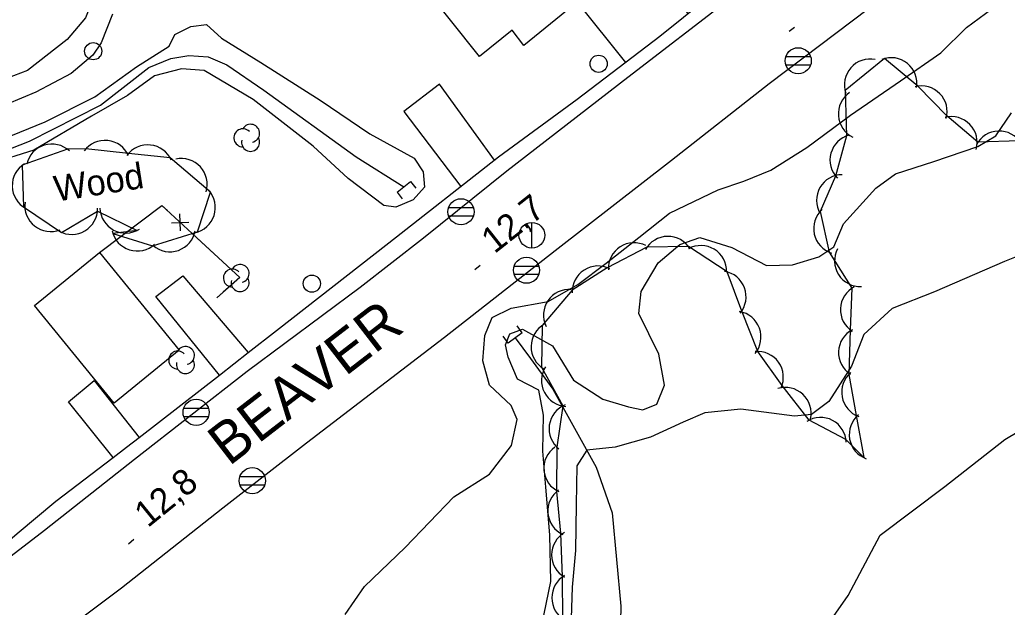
# Model space of a CAD drawing. Extents: x 646142 to 649934, y 5874075 to 5876351.
# Drawn here: x 647455.1 to 647570.1, y 5874896.7 to 5874965.2 of the extents above; entities that cross this region are included whole.
import ezdxf

# ---------------------------------------------------------------- set-up
doc = ezdxf.new("R2010")
doc.units = 0
for name, color, linetype in [('Niveau 1', 7, 'Continuous'), ('Niveau 15', 7, 'Continuous'), ('Niveau 19', 7, 'Continuous'), ('Niveau 2', 7, 'Continuous'), ('Niveau 21', 7, 'Continuous'), ('Niveau 22', 7, 'Continuous'), ('Niveau 26', 7, 'Continuous'), ('Niveau 3', 7, 'Continuous'), ('Niveau 31', 7, 'Continuous'), ('Niveau 36', 7, 'Continuous'), ('Niveau 37', 7, 'Continuous'), ('Niveau 4', 7, 'Continuous'), ('Niveau 44', 7, 'Continuous')]:
    doc.layers.add(name, color=color, linetype=linetype)

msp = doc.modelspace()

# ---------------------------------------------------------------- linework, layer by layer
at = {"layer": 'Niveau 1'}
for points in [[(647525.97, 5874920.1), (647527.65, 5874919.74), (647529.28, 5874920.42), (647530.17, 5874922.61), (647529.5, 5874926.22), (647527.19, 5874930.95), (647527.45, 5874933.54), (647529.45, 5874936.88), (647531.98, 5874939), (647534.3, 5874939.81), (647538, 5874938.66), (647542.03, 5874936.55), (647545.08, 5874936.62), (647548.15, 5874937.56), (647549.9, 5874938.73), (647551.03, 5874941.4), (647554.76, 5874945.56), (647557.05, 5874947.24), (647561.53, 5874948.68), (647566.63, 5874950.4), (647568.73, 5874951.66), (647570.56, 5874954.35)], [(647515.88, 5874894.66), (647516.94, 5874899.73), (647516.84, 5874905.2), (647516.38, 5874910.75), (647516.01, 5874914.91), (647516.1, 5874919.12), (647515.56, 5874922.04), (647513.08, 5874923.31), (647511.99, 5874925.89), (647511.67, 5874927.31), (647512.18, 5874928.59), (647513.65, 5874929.14), (647517.14, 5874927.21), (647519.6, 5874923.2), (647523, 5874920.97), (647525.97, 5874920.1)]]:
    msp.add_lwpolyline(points, dxfattribs=at)
at = {"layer": 'Niveau 19'}
for points in [[(647532.94, 5874965.92), (647527.26, 5874972.71), (647520.02, 5874967.23), (647525.64, 5874960.2)], [(647510.4, 5874948.83), (647504, 5874957.68), (647499.82, 5874954.49), (647506.48, 5874945.77)], [(647478.36, 5874923.79), (647470.98, 5874932.95), (647474.12, 5874935.35), (647481.7, 5874926.4)], [(647466.02, 5874914.2), (647460.79, 5874920.67), (647463.8, 5874923.17), (647469.02, 5874916.51)]]:
    msp.add_lwpolyline(points, dxfattribs=at)
at = {"layer": 'Niveau 2'}
for points in [[(647483.3, 5875029.39), (647482.04, 5875026.89), (647480.4, 5875025.29), (647480.55, 5875021.6), (647478.57, 5875013.7), (647475.9, 5875006.84), (647474.75, 5875004.93), (647472.06, 5875002.17), (647471.55, 5875000.39), (647471.44, 5874996.96), (647471.3, 5874992.6), (647469.25, 5874985.91), (647466.03, 5874975.86), (647464, 5874968.42), (647462.79, 5874965.4), (647460.66, 5874962.87), (647456.01, 5874959.28), (647450.29, 5874957.09)], [(647493, 5874895.91), (647495.25, 5874899.16), (647499.99, 5874903.71), (647505.64, 5874909.62), (647509.82, 5874912.25), (647512.35, 5874915.58), (647513.03, 5874918.62), (647512.33, 5874920.24), (647509.8, 5874922.61), (647509.04, 5874925.44), (647509.26, 5874928.38), (647510.1, 5874930.49), (647512.33, 5874931.59), (647516.64, 5874932.36), (647520.07, 5874934.33), (647523.38, 5874936.81), (647527.17, 5874939.8), (647530.74, 5874942.66), (647536.43, 5874945.37), (647536.43, 5874945.37), (647539.43, 5874946.37), (647542.57, 5874947.67), (647546.76, 5874950.3), (647551.81, 5874954.05), (647557.66, 5874958.06), (647562.36, 5874961.32), (647565.32, 5874964.29), (647569.03, 5874966.98)], [(647465.94, 5874965.82), (647464.59, 5874962.49), (647463.63, 5874961.06), (647461.11, 5874958.9), (647457, 5874956.75), (647451.96, 5874954.63)], [(647451.29, 5874950.52), (647458.08, 5874953.29), (647463.87, 5874956.18), (647468.72, 5874959.69), (647472.51, 5874962.1), (647473.19, 5874963.44), (647475.03, 5874964.38), (647476.87, 5874964.62), (647478.62, 5874963.05), (647483.19, 5874960.19), (647490.08, 5874955.81), (647495.87, 5874951.9), (647501.02, 5874949.04), (647502.07, 5874947.45), (647502.25, 5874945.67), (647500.93, 5874944.22)], [(647500.93, 5874944.22), (647498.92, 5874943.33), (647497.49, 5874943.53), (647493.36, 5874946.67), (647489.28, 5874950.46), (647482.28, 5874955.87), (647476.61, 5874959.27), (647473.95, 5874959.47), (647470.82, 5874958.64), (647467.66, 5874956.35), (647463.46, 5874953.96), (647456.78, 5874949.98), (647451.79, 5874948.44)], [(647576.14, 5874939.58), (647569.77, 5874937.03), (647561.62, 5874933.48), (647556.66, 5874931.53), (647553.38, 5874928.52), (647551.95, 5874924.81), (647549.32, 5874920.7), (647547.3, 5874919.21), (647545.32, 5874919.02), (647539.07, 5874919.8), (647534.89, 5874919.39), (647532.35, 5874918.32), (647528.54, 5874916.54), (647524.43, 5874915.38), (647521.13, 5874915.03), (647519.97, 5874913.22), (647519.91, 5874908.72), (647519.82, 5874903.34), (647519.44, 5874899.09), (647519.29, 5874894.29)], [(647516.73, 5874869.78), (647519.92, 5874874.19), (647522.53, 5874879.72), (647523.64, 5874883.7), (647524.85, 5874886.46), (647526.34, 5874884.62), (647530.34, 5874883.55), (647535.57, 5874885.3), (647540.88, 5874889.68), (647547.86, 5874892.83), (647551.55, 5874898.11), (647555.29, 5874905.15), (647562.82, 5874910.81), (647569.78, 5874916.3), (647581.87, 5874923.46), (647587.37, 5874925.99), (647597.17, 5874928.01), (647609.62, 5874931.58), (647612.46, 5874932.66)]]:
    msp.add_lwpolyline(points, dxfattribs=at)
at = {"layer": 'Niveau 21'}
for points in [[(647456.75, 5874891.35), (647466.97, 5874898.99), (647478.77, 5874908.31), (647488.52, 5874915.9), (647504.57, 5874928.19), (647517.46, 5874938.31), (647531, 5874948.83), (647542.36, 5874957.75), (647557.87, 5874969.51), (647566.53, 5874976.18), (647575.39, 5874983.21), (647592.37, 5874996.39), (647603.63, 5875005.05), (647613.25, 5875012.5), (647619.08, 5875017.02), (647625.03, 5875020.51), (647632.6, 5875025.2), (647639.04, 5875028.39), (647643.96, 5875030.96)], [(647570.85, 5874992.99), (647561.65, 5874985.93), (647547.76, 5874975.61), (647537.83, 5874967.66), (647525.91, 5874958.46), (647511.83, 5874947.54), (647502.11, 5874939.72), (647494.75, 5874933.99), (647481.6, 5874924.2), (647468.49, 5874913.94), (647457.99, 5874905.69), (647447.03, 5874897.27)]]:
    msp.add_lwpolyline(points, dxfattribs=at)
at = {"layer": 'Niveau 22'}
msp.add_lwpolyline([(647435.01, 5874890.4), (647446.08, 5874898.95), (647451.17, 5874902.5), (647453.07, 5874903.83), (647454.84, 5874905.32), (647459.31, 5874909.1), (647466.02, 5874914.2), (647467.56, 5874915.38), (647469.02, 5874916.51), (647478.36, 5874923.79), (647481.7, 5874926.4), (647485, 5874928.97), (647498.1, 5874939.21), (647510.87, 5874949.2), (647520, 5874955.91), (647529.65, 5874963.26), (647540.44, 5874972), (647545.63, 5874975.89), (647548.47, 5874978.02), (647556.13, 5874984.23), (647567.62, 5874992.92), (647572.26, 5874996.63)], dxfattribs=at)
at = {"layer": 'Niveau 26'}
for p, q in [((647499.04, 5874945.1), (647500.63, 5874946.35)), ((647500.63, 5874946.35), (647501.25, 5874945.57)), ((647499.04, 5874945.1), (647499.66, 5874944.32)), ((647513.61, 5874928.71), (647513.01, 5874929.52)), ((647511.98, 5874927.52), (647511.39, 5874928.32)), ((647513.61, 5874928.71), (647511.98, 5874927.52))]:
    msp.add_line(p, q, dxfattribs=at)
at = {"layer": 'Niveau 3'}
for p, q in [((647544.69, 5874963.83), (647545.32, 5874964.31)), ((647508.1, 5874936.1), (647508.73, 5874936.59)), ((647467.77, 5874904.15), (647468.39, 5874904.66))]:
    msp.add_line(p, q, dxfattribs=at)
at = {"layer": 'Niveau 31'}
for points in [[(647502.04, 5874969.19), (647507.34, 5874973.32), (647505.84, 5874975.27), (647509.38, 5874977.98), (647510.91, 5874976.06), (647520.8, 5874983.75), (647519.32, 5874985.63), (647522.85, 5874988.42), (647524.36, 5874986.52), (647529.67, 5874990.6), (647536.03, 5874982.16), (647532.29, 5874979.23), (647533.56, 5874977.45), (647527.26, 5874972.71), (647526.02, 5874974.38), (647518.74, 5874968.81), (647520.02, 5874967.23), (647513.8, 5874962.16), (647512.43, 5874963.95), (647508.64, 5874960.88), (647502.04, 5874969.19), (647502.04, 5874969.19)], [(647466.11, 5874920.51), (647456.83, 5874931.88), (647464.41, 5874938.07), (647473.69, 5874926.7), (647466.11, 5874920.51)]]:
    msp.add_lwpolyline(points, dxfattribs=at)
at = {"layer": 'Niveau 36'}
for p, q in [((647547.18, 5874960.85), (647544.3, 5874960.85)), ((647544.3, 5874959.93), (647547.18, 5874959.93)), ((647507.93, 5874943.26), (647505.05, 5874943.26)), ((647505.05, 5874942.34), (647507.93, 5874942.34)), ((647514.75, 5874938.56), (647514.75, 5874941.56)), ((647515.55, 5874936.45), (647512.67, 5874936.45)), ((647512.67, 5874935.53), (647515.55, 5874935.53)), ((647477.09, 5874919.9), (647474.21, 5874919.9)), ((647474.21, 5874918.98), (647477.09, 5874918.98)), ((647483.64, 5874911.94), (647480.76, 5874911.94)), ((647480.76, 5874911.02), (647483.64, 5874911.02))]:
    msp.add_line(p, q, dxfattribs=at)
for centre, radius in [((647463.68, 5874961.51), 1), ((647545.74, 5874960.4), 1.52), ((647522.51, 5874960.05), 1), ((647506.49, 5874942.81), 1.52), ((647514.74, 5874940.07), 1.5), ((647514.11, 5874936), 1.52), ((647489.13, 5874934.44), 1), ((647475.65, 5874919.45), 1.52), ((647482.2, 5874911.49), 1.52)]:
    msp.add_circle(centre, radius, dxfattribs=at)
at = {"layer": 'Niveau 37'}
for points in [[(647464.41, 5874938.07), (647471.68, 5874943.55), (647480.73, 5874935.15), (647478.06, 5874932.8)], [(647464.41, 5874938.07), (647471.68, 5874943.55), (647480.73, 5874935.15), (647478.06, 5874932.8)], [(647464.41, 5874938.07), (647471.68, 5874943.55), (647480.73, 5874935.15), (647478.06, 5874932.8)], [(647464.41, 5874938.07), (647471.68, 5874943.55), (647472.34, 5874942.94)], [(647473.84, 5874940.58), (647473.77, 5874942.58)], [(647472.81, 5874941.54), (647474.81, 5874941.61)], [(647475.27, 5874940.22), (647480.73, 5874935.15), (647478.81, 5874933.46)], [(647478.81, 5874933.46), (647478.06, 5874932.8)]]:
    msp.add_lwpolyline(points, dxfattribs=at)
at = {"layer": 'Niveau 4'}
for points in [[(647360.85, 5874952.99), (647368.62, 5874951.08), (647376.43, 5874949.06), (647385.19, 5874945.74), (647390.59, 5874944.42), (647394.47, 5874944.22), (647400.06, 5874944.42), (647404.58, 5874944.87), (647412.57, 5874945.66), (647420.26, 5874946.07), (647427.94, 5874946.48), (647436.64, 5874947.22), (647448.11, 5874948.47), (647451.88, 5874949.31), (647456.28, 5874951.03), (647464.51, 5874955.21), (647470.14, 5874959.61), (647472.73, 5874960.68), (647474.8, 5874961), (647477.04, 5874960.87), (647479.25, 5874959.93), (647483.53, 5874956.98), (647494.29, 5874949.2), (647499.83, 5874945.72)], [(647512.8, 5874928.12), (647514.57, 5874925.73), (647517.18, 5874922.14), (647522.23, 5874913.06), (647524.07, 5874907.75), (647525.09, 5874896.86), (647524.69, 5874879.14), (647522.24, 5874868.71), (647523.12, 5874864.7), (647525.64, 5874858.61), (647527.52, 5874854.11), (647527.34, 5874850.21), (647525.33, 5874843.44), (647523.65, 5874836.81), (647523.96, 5874831.55), (647525.11, 5874824.75)]]:
    msp.add_lwpolyline(points, dxfattribs=at)
at = {"layer": 'Niveau 44'}
for points in [[(647571.5, 5874951.06), (647566.65, 5874950.9), (647563.04, 5874953.97), (647559.65, 5874957.44), (647555.78, 5874960.65), (647551.2, 5874956.94), (647551.37, 5874951.64), (647550.1, 5874946.96), (647548.3, 5874942.85), (647549.34, 5874938.11), (647552, 5874933.91), (647551.78, 5874929.06), (647551.64, 5874923.87), (647552.49, 5874919.09), (647553.37, 5874914.17), (647551.3, 5874916.29), (647547, 5874918.55), (647543.86, 5874922.59), (647541.04, 5874926.54), (647539.17, 5874931.25), (647537.48, 5874935.8), (647532.98, 5874938.76), (647528.13, 5874938.67), (647523.52, 5874936.29), (647519.44, 5874933.67), (647515.92, 5874929.55), (647515.86, 5874924.7), (647518.34, 5874920.19), (647517.65, 5874915.39), (647517.61, 5874910.21), (647518.06, 5874905.38), (647518.28, 5874900.27), (647518.3, 5874895.41)], [(647460.67, 5874950.1), (647455.41, 5874948.23), (647455.55, 5874943.38), (647460, 5874940.41), (647464.17, 5874942.9), (647468.78, 5874940.63), (647465.96, 5874940.28), (647470.59, 5874938.83), (647475.82, 5874940.46), (647477.32, 5874945.08), (647472.62, 5874949.1), (647467.8, 5874949.61), (647462.83, 5874950.14), (647460.67, 5874950.1)]]:
    msp.add_lwpolyline(points, dxfattribs=at)
for centre, radius, start, end in [((647554.12, 5874957.6), 3, 78.6588, 198.6368), ((647556.56, 5874957.76), 3, 350.9943, 110.9722), ((647560.08, 5874954.47), 3, 344.2669, 104.2449), ((647553.41, 5874954.21), 3, 124.371, 244.349), ((647563.57, 5874950.89), 3, 344.2669, 104.2449), ((647481.1, 5874951.42), 1.05, 44.1154, 269.804), ((647482, 5874951.95), 1.05, 282.2692, 149.7263), ((647569.13, 5874949.22), 3, 31.8748, 151.8527), ((647465.05, 5874948.13), 3, 23.9759, 143.9539), ((647482, 5874950.9), 1.05, 166.9369, 29.6212), ((647552.44, 5874948.84), 3, 104.7789, 224.7568), ((647458.86, 5874947.7), 3, 47.0844, 167.0623), ((647470.03, 5874947.6), 3, 23.9759, 143.9539), ((647473.95, 5874946.01), 3, 342.8806, 102.8586), ((647457.25, 5874945.85), 3, 121.6315, 241.6095), ((647550.87, 5874944.13), 3, 89.9635, 209.9414), ((647474.89, 5874943.31), 3, 282.0011, 41.9791), ((647458.71, 5874943.51), 3, 171.6853, 291.6632), ((647461.18, 5874943.17), 3, 240.8555, 0.8334), ((647467.46, 5874943.33), 3, 181.975, 301.9529), ((647550.54, 5874940.86), 3, 132.3411, 252.319), ((647468.8, 5874941.24), 3, 192.6263, 312.6043), ((647472.6, 5874941.15), 3, 229.3081, 349.286), ((647530.58, 5874936.95), 3, 31.0266, 151.0045), ((647526.64, 5874936.2), 3, 62.7379, 182.7158), ((647534.41, 5874935.88), 3, 358.7842, 118.7621), ((647552.98, 5874937.09), 3, 152.1081, 272.0861), ((647479.88, 5874935.09), 1.05, 44.1154, 269.804), ((647480.78, 5874935.62), 1.05, 282.2692, 149.7263), ((647522.43, 5874933.5), 3, 62.7379, 182.7158), ((647480.78, 5874934.57), 1.05, 166.9369, 29.6212), ((647536.67, 5874932.91), 3, 320.3806, 80.3586), ((647519.09, 5874930.77), 3, 85.8617, 205.8396), ((647553.65, 5874931.41), 3, 117.4436, 237.4215), ((647538.41, 5874928.22), 3, 320.3806, 80.3586), ((647517.65, 5874927.1), 3, 119.193, 239.171), ((647553.43, 5874926.41), 3, 117.4436, 237.4215), ((647474.41, 5874926.07), 1.05, 282.2692, 149.7263), ((647473.51, 5874925.54), 1.05, 44.1154, 269.804), ((647541.01, 5874923.54), 3, 335.5422, 95.5202), ((647474.41, 5874925.02), 1.05, 166.9369, 29.6212), ((647518.86, 5874923.14), 3, 147.1345, 267.1124), ((647553.8, 5874921.79), 3, 130.1328, 250.1107), ((647544.25, 5874919.35), 3, 347.4171, 107.3951), ((647519.74, 5874917.54), 3, 111.8197, 231.7976), ((647548.33, 5874915.86), 3, 2.2123, 122.1902), ((647554.68, 5874916.87), 3, 130.1328, 250.1107), ((647519.13, 5874912.94), 3, 125.2891, 245.267), ((647519.59, 5874907.96), 3, 125.2891, 245.267), ((647520.04, 5874902.85), 3, 120.1982, 240.1762), ((647520.06, 5874897.85), 3, 120.1982, 240.1762)]:
    msp.add_arc(centre, radius, start, end, dxfattribs=at)

# ---------------------------------------------------------------- texts
at = {"layer": 'Niveau 15'}
msp.add_text('BEAVER', height=4.8, rotation=37.6815, dxfattribs=at).set_placement((647479.48, 5874913.11))
at = {"layer": 'Niveau 3'}
for s, rotation, p in [('12,7 ', 38.3327, (647510.38, 5874937.85)), ('12,8 ', 39.0608, (647470.03, 5874905.94))]:
    msp.add_text(s, height=3, rotation=rotation, dxfattribs=at).set_placement(p)
at = {"layer": 'Niveau 44'}
msp.add_text('Wood', height=3, rotation=8.9405, dxfattribs=at).set_placement((647459.37, 5874943.98))

doc.saveas('drawing.dxf')
